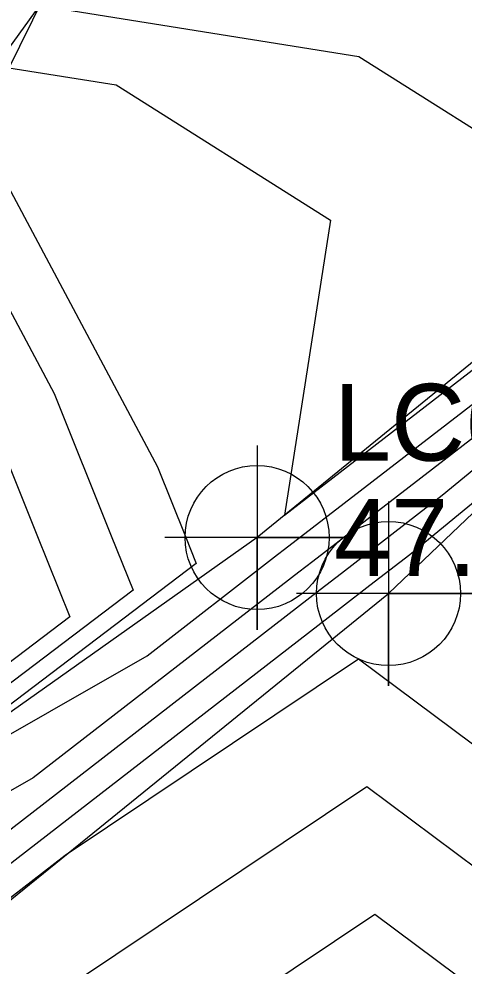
# Model space of a CAD drawing. Extents: x 2188792 to 2191981, y 386090 to 389710.
# Drawn here: x 2190512.95 to 2190527.44, y 388049.89 to 388080.71 of the extents above; entities that cross this region are included whole.
import ezdxf

# ---------------------------------------------------------------- set-up
doc = ezdxf.new("R2010")
doc.units = 0
for name, color, linetype in [('DTM Contours Major', 7, 'Continuous'), ('DTM Contours Minor', 7, 'Continuous'), ('Exist DTM Breakline', 7, 'Continuous'), ('Exist DTM Breakline Cogo Elevation', 7, 'Continuous'), ('Exist DTM Breakline Cogo Number', 7, 'Continuous'), ('Exist DTM Breakline Cogo Point CELL', 7, 'Continuous'), ('Exist DTM Breakline Underwater', 7, 'Continuous'), ('Exist DTM Breakline Underwater Cogo Point CELL', 7, 'Continuous'), ('PH Exist DTM Breakline', 7, 'Continuous')]:
    doc.layers.add(name, color=color, linetype=linetype)

msp = doc.modelspace()

# ---------------------------------------------------------------- linework, layer by layer
at = {"layer": 'DTM Contours Major'}
for points in [[(2190494.92, 388048.492), (2190495.267, 388055.41), (2190498.101, 388059.028), (2190500.451, 388062.558), (2190502.82, 388065.59), (2190505.409, 388068.727), (2190507.813, 388072.72), (2190511.651, 388077.828), (2190512.004, 388078.267), (2190512.62, 388079.119), (2190516.108, 388078.56), (2190523.091, 388074.163), (2190521.594, 388064.561), (2190529.899, 388070.969), (2190532.633, 388073.214), (2190550.89, 388087.522), (2190552.921, 388089.311), (2190556.862, 388088.642), (2190560.356, 388088.208), (2190563.071, 388083.621), (2190563.574, 388078.405), (2190562.918, 388076.949), (2190559.278, 388065.257), (2190552.344, 388048.408)], [(2190512.689, 387950.19), (2190518.146, 387957.813), (2190519.023, 387959.51), (2190518.969, 387961.311), (2190515.793, 387978.44), (2190511.229, 387987.915), (2190515.263, 387995.788), (2190525.926, 388008.289), (2190528.615, 388012.409), (2190538.077, 388024.647), (2190545.681, 388043.725), (2190524.008, 388059.879), (2190514.448, 388053.486), (2190502.28, 388044.075), (2190500.065, 388042.809), (2190498.339, 388041.486), (2190497.973, 388041.28), (2190480.347, 388027.839)]]:
    msp.add_lwpolyline(points, dxfattribs=at)
at = {"layer": 'DTM Contours Minor'}
for points in [[(2190494.212, 388049.578), (2190494.501, 388055.344), (2190497.649, 388059.362), (2190499.621, 388062.323), (2190502.367, 388065.84), (2190505.369, 388069.478), (2190507.438, 388072.914), (2190510.74, 388077.309), (2190511.794, 388078.615), (2190513.626, 388081.151), (2190524.012, 388079.486), (2190530.206, 388075.587), (2190533.329, 388077.388), (2190547.846, 388085.924), (2190553.05, 388090.002), (2190553.41, 388090.32), (2190554.11, 388090.201), (2190561.964, 388089.225), (2190563.714, 388086.268), (2190564.585, 388077.242), (2190563.449, 388074.724), (2190561.723, 388069.178), (2190552.719, 388047.297)], [(2190549.962, 388045.89), (2190551.595, 388050.63), (2190554.388, 388057.416), (2190558.652, 388071.114), (2190560.416, 388078.226), (2190560.488, 388081.041), (2190557.971, 388085.55), (2190553.842, 388086.422), (2190547.085, 388082.731), (2190546.697, 388082.493), (2190546.236, 388082.267), (2190527.787, 388067.123), (2190522.521, 388063.06), (2190522.063, 388062.706), (2190513.408, 388056.012), (2190496.422, 388046.306)], [(2190495.628, 388047.406), (2190496.033, 388055.475), (2190498.553, 388058.693), (2190501.282, 388062.792), (2190503.273, 388065.34), (2190505.448, 388067.976), (2190508.188, 388072.526), (2190511.614, 388077.086), (2190517.454, 388066.136), (2190518.367, 388063.864), (2190518.716, 388062.995), (2190507.528, 388054.512), (2190517.118, 388059.991), (2190521.37, 388063.28), (2190521.595, 388063.454), (2190528.843, 388069.046), (2190539.872, 388078.099), (2190548.731, 388085.042)], [(2190549.29, 388046.137), (2190551.221, 388051.741), (2190551.943, 388053.495), (2190553.046, 388057.037), (2190557.604, 388075.42), (2190557.791, 388082.696), (2190557.056, 388084.013), (2190555.85, 388084.267), (2190553.877, 388083.189), (2190546.732, 388078.801), (2190538.238, 388074.645), (2190526.731, 388065.2), (2190523.446, 388062.666), (2190522.756, 388062.132), (2190509.699, 388052.033), (2190497.636, 388045.14)], [(2190548.181, 388045.824), (2190542.397, 388050.135), (2190542.434, 388050.507), (2190538.098, 388057.047), (2190550.297, 388054.489), (2190554.792, 388072.615), (2190554.986, 388080.158), (2190546.767, 388075.11), (2190530.239, 388067.024), (2190525.674, 388063.277), (2190524.371, 388062.272), (2190523.448, 388061.558), (2190505.99, 388048.054)], [(2190496.356, 388046.729), (2190496.798, 388055.541), (2190499.006, 388058.359), (2190502.113, 388063.026), (2190503.725, 388065.09), (2190505.487, 388067.225), (2190508.563, 388072.332), (2190510.607, 388075.054), (2190514.094, 388068.518), (2190515.951, 388063.895), (2190516.662, 388062.126), (2190496.356, 388046.729)], [(2190497.185, 388048.046), (2190497.564, 388055.607), (2190499.458, 388058.025), (2190502.944, 388063.26), (2190504.178, 388064.84), (2190505.526, 388066.474), (2190508.937, 388072.139), (2190509.601, 388073.022), (2190510.733, 388070.901), (2190513.535, 388063.925), (2190514.608, 388061.257), (2190497.185, 388048.046)], [(2190511.625, 387950.189), (2190514.846, 387954.689), (2190516.994, 387958.842), (2190516.863, 387963.252), (2190513.981, 387978.795), (2190509.84, 387987.392), (2190514.979, 387997.423), (2190524.751, 388008.879), (2190528.29, 388014.302), (2190536.546, 388024.98), (2190543.181, 388041.627), (2190524.27, 388055.722), (2190502.503, 388041.167), (2190501.148, 388040.998), (2190499.249, 388039.589), (2190478.901, 388024.497)], [(2190511.546, 387951.565), (2190514.965, 387958.174), (2190514.756, 387965.194), (2190512.168, 387979.15), (2190508.45, 387986.869), (2190514.694, 387999.059), (2190523.575, 388009.469), (2190527.964, 388016.194), (2190535.014, 388025.313), (2190540.681, 388039.529), (2190524.531, 388051.566), (2190505.943, 388039.136), (2190502.126, 388038.659), (2190500.399, 388037.378), (2190478.522, 388021.152)]]:
    msp.add_lwpolyline(points, dxfattribs=at)
at = {"layer": 'Exist DTM Breakline'}
msp.add_lwpolyline([(2190531.414, 387983.348), (2190523.321, 387982.244), (2190518.205, 387990.72), (2190532.706, 388005.307), (2190545.06, 388009.51), (2190544.98, 388025.171), (2190553.65, 388044.533), (2190565.286, 388076.436), (2190564.881, 388091.069), (2190553.516, 388090.538), (2190520.701, 388063.835), (2190493.776, 388044.778), (2190468.123, 388022.077), (2190450.903, 387990.888), (2190420.065, 387951.529), (2190427.502, 387947.08), (2190422.045, 387940.172), (2190405.691, 387955.628), (2190413.085, 387959.873)], dxfattribs=at)
at = {"layer": 'Exist DTM Breakline Cogo Point CELL'}
msp.add_lwpolyline([(2190520.701, 388066.835), (2190520.701, 388060.835), (2190520.701, 388063.835), (2190523.701, 388063.835), (2190517.701, 388063.835)], dxfattribs=at)
msp.add_circle((2190520.701, 388063.835), 2.344, dxfattribs=at)
at = {"layer": 'Exist DTM Breakline Underwater'}
msp.add_lwpolyline([(2190403.852, 387962.269), (2190405.765, 387954.298), (2190422.122, 387935.582), (2190430.948, 387946.046), (2190425.778, 387952.525), (2190453.048, 387989.538), (2190475.467, 388021.684), (2190500.611, 388042.284), (2190524.98, 388062.012), (2190552.315, 388088.059), (2190559.067, 388087.393), (2190562.19, 388079.996), (2190548.779, 388046.325), (2190540.282, 388024.168), (2190543.79, 388012.849), (2190529.646, 388006.42), (2190516.3, 387989.822), (2190521.271, 387977.367), (2190531.94, 387980.069)], dxfattribs=at)
at = {"layer": 'Exist DTM Breakline Underwater Cogo Point CELL'}
msp.add_lwpolyline([(2190524.98, 388065.012), (2190524.98, 388059.012), (2190524.98, 388062.012), (2190527.98, 388062.012), (2190521.98, 388062.012)], dxfattribs=at)
msp.add_circle((2190524.98, 388062.012), 2.344, dxfattribs=at)
at = {"layer": 'PH Exist DTM Breakline'}
msp.add_lwpolyline([(2190502.191, 388056.004), (2190505.654, 388064.025), (2190509.117, 388072.046), (2190512.111, 388078.091), (2190515.104, 388084.136), (2190520.752, 388094.857)], dxfattribs=at)

# ---------------------------------------------------------------- texts
at = {"layer": 'Exist DTM Breakline Cogo Elevation'}
msp.add_text('47.99', height=2.5, dxfattribs=at).set_placement((2190523.201, 388062.585))
at = {"layer": 'Exist DTM Breakline Cogo Number'}
msp.add_text('LC611', height=2.5, dxfattribs=at).set_placement((2190523.201, 388066.335))

doc.saveas('drawing.dxf')
